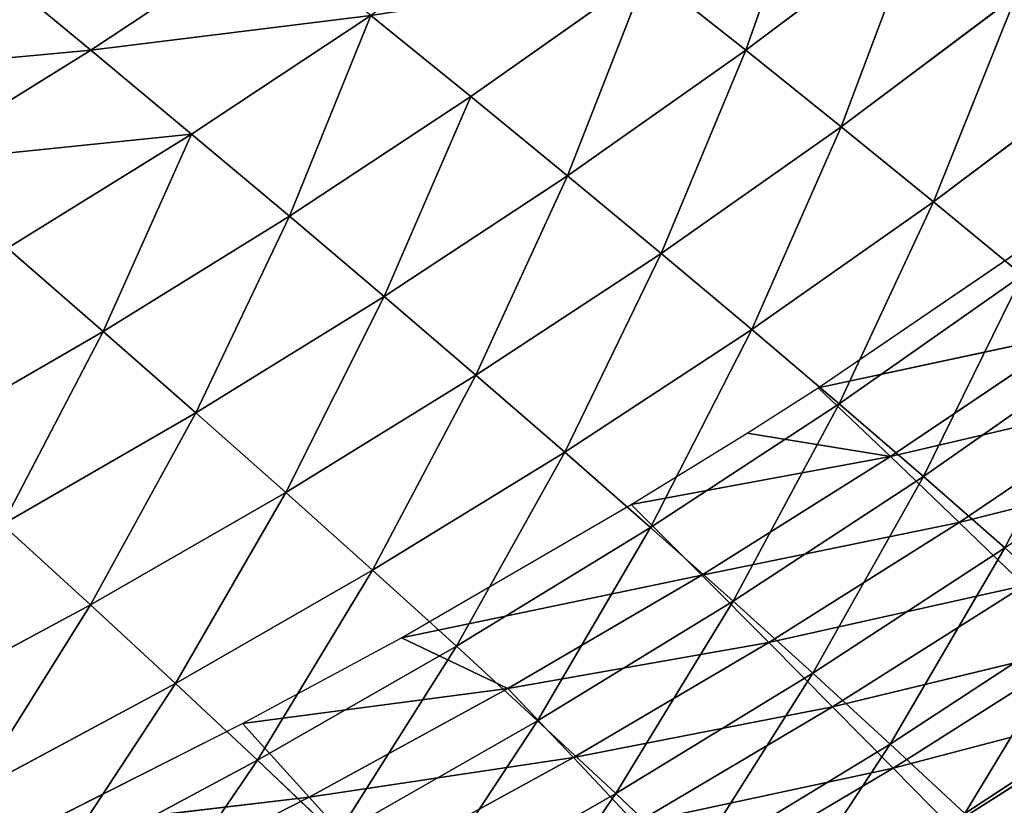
# Model space of a CAD drawing. Extents: x 0 to 500, y 0 to 390.
# Tile 656 of 656: x 401 to 421, y 46 to 63. Entities that reach past the tile are written whole.
import ezdxf

# ---------------------------------------------------------------- set-up
doc = ezdxf.new("R2010")
doc.units = 0
doc.header["$LTSCALE"] = 25.4
doc.layers.get('0').update_dxf_attribs({"linetype": 'CONTINUOUS'})

# ---------------------------------------------------------------- blocks, each defined once
blk = doc.blocks.new('ATLANTA505_-_S_STL')
at = {"color": 0}
for p, q in [((420.49, 104.471, 343.739), (418.937, 100.745, 342.295)), ((420.49, 104.471, 343.739), (418.937, 100.745, 342.295)), ((424.54, 104.422, 341.099), (420.49, 104.471, 343.739)), ((424.54, 104.422, 341.099), (420.49, 104.471, 343.739)), ((414.8, 100.806, 344.815), (413.223, 97.166, 343.328)), ((414.8, 100.806, 344.815), (413.223, 97.166, 343.328)), ((418.937, 100.745, 342.295), (414.8, 100.806, 344.815)), ((418.937, 100.745, 342.295), (414.8, 100.806, 344.815)), ((418.937, 100.745, 342.295), (417.329, 97.094, 340.823)), ((418.937, 100.745, 342.295), (417.329, 97.094, 340.823)), ((422.96, 100.685, 339.67), (418.937, 100.745, 342.295)), ((422.96, 100.685, 339.67), (418.937, 100.745, 342.295)), ((413.223, 97.166, 343.328), (409.007, 97.24, 345.731)), ((413.223, 97.166, 343.328), (409.007, 97.24, 345.731)), ((413.223, 97.166, 343.328), (411.592, 93.605, 341.81)), ((413.223, 97.166, 343.328), (411.592, 93.605, 341.81)), ((417.329, 97.094, 340.823), (413.223, 97.166, 343.328)), ((417.329, 97.094, 340.823), (413.223, 97.166, 343.328)), ((417.329, 97.094, 340.823), (415.665, 93.523, 339.32)), ((417.329, 97.094, 340.823), (415.665, 93.523, 339.32)), ((421.324, 97.024, 338.213), (417.329, 97.094, 340.823)), ((421.324, 97.024, 338.213), (417.329, 97.094, 340.823)), ((421.324, 97.024, 338.213), (419.628, 93.443, 336.727)), ((421.324, 97.024, 338.213), (419.628, 93.443, 336.727)), ((407.409, 93.688, 344.199), (405.756, 90.218, 342.634)), ((407.409, 93.688, 344.199), (405.756, 90.218, 342.634)), ((411.592, 93.605, 341.81), (407.409, 93.688, 344.199)), ((411.592, 93.605, 341.81), (407.409, 93.688, 344.199)), ((411.592, 93.605, 341.81), (409.902, 90.124, 340.26)), ((411.592, 93.605, 341.81), (409.902, 90.124, 340.26)), ((415.665, 93.523, 339.32), (411.592, 93.605, 341.81)), ((415.665, 93.523, 339.32), (411.592, 93.605, 341.81)), ((415.665, 93.523, 339.32), (413.942, 90.034, 337.786)), ((415.665, 93.523, 339.32), (413.942, 90.034, 337.786)), ((419.628, 93.443, 336.727), (415.665, 93.523, 339.32)), ((419.628, 93.443, 336.727), (415.665, 93.523, 339.32)), ((419.628, 93.443, 336.727), (417.872, 89.945, 335.211)), ((419.628, 93.443, 336.727), (417.872, 89.945, 335.211)), ((419.628, 93.443, 336.727), (423.48, 93.366, 334.031)), ((419.628, 93.443, 336.727), (423.48, 93.366, 334.031)), ((405.756, 90.218, 342.634), (401.505, 90.314, 344.909)), ((405.756, 90.218, 342.634), (401.505, 90.314, 344.909)), ((405.756, 90.218, 342.634), (404.045, 86.832, 341.033)), ((405.756, 90.218, 342.634), (404.045, 86.832, 341.033)), ((409.902, 90.124, 340.26), (405.756, 90.218, 342.634)), ((409.902, 90.124, 340.26), (405.756, 90.218, 342.634)), ((409.902, 90.124, 340.26), (408.153, 86.73, 338.675)), ((409.902, 90.124, 340.26), (408.153, 86.73, 338.675)), ((413.942, 90.034, 337.786), (409.902, 90.124, 340.26)), ((413.942, 90.034, 337.786), (409.902, 90.124, 340.26)), ((413.942, 90.034, 337.786), (412.156, 86.631, 336.219)), ((413.942, 90.034, 337.786), (412.156, 86.631, 336.219)), ((417.872, 89.945, 335.211), (413.942, 90.034, 337.786)), ((417.872, 89.945, 335.211), (413.942, 90.034, 337.786)), ((417.872, 89.945, 335.211), (416.052, 86.535, 333.663)), ((417.872, 89.945, 335.211), (416.052, 86.535, 333.663)), ((421.692, 89.86, 332.534), (417.872, 89.945, 335.211)), ((421.692, 89.86, 332.534), (417.872, 89.945, 335.211)), ((421.692, 89.86, 332.534), (419.838, 86.442, 331.006)), ((421.692, 89.86, 332.534), (419.838, 86.442, 331.006)), ((404.045, 86.832, 341.033), (399.833, 86.937, 343.294)), ((404.045, 86.832, 341.033), (399.833, 86.937, 343.294)), ((404.045, 86.832, 341.033), (402.275, 83.535, 339.397)), ((404.045, 86.832, 341.033), (402.275, 83.535, 339.397)), ((408.153, 86.73, 338.675), (404.045, 86.832, 341.033)), ((408.153, 86.73, 338.675), (404.045, 86.832, 341.033)), ((408.153, 86.73, 338.675), (406.343, 83.425, 337.056)), ((408.153, 86.73, 338.675), (406.343, 83.425, 337.056)), ((412.156, 86.631, 336.219), (408.153, 86.73, 338.675)), ((412.156, 86.631, 336.219), (408.153, 86.73, 338.675)), ((412.156, 86.631, 336.219), (410.307, 83.319, 334.618)), ((412.156, 86.631, 336.219), (410.307, 83.319, 334.618)), ((416.052, 86.535, 333.663), (412.156, 86.631, 336.219)), ((416.052, 86.535, 333.663), (412.156, 86.631, 336.219)), ((416.052, 86.535, 333.663), (414.166, 83.216, 332.082)), ((416.052, 86.535, 333.663), (414.166, 83.216, 332.082)), ((416.052, 86.535, 333.663), (419.838, 86.442, 331.006)), ((416.052, 86.535, 333.663), (419.838, 86.442, 331.006)), ((419.838, 86.442, 331.006), (417.917, 83.116, 329.446)), ((419.838, 86.442, 331.006), (417.917, 83.116, 329.446)), ((419.838, 86.442, 331.006), (423.515, 86.352, 328.247)), ((419.838, 86.442, 331.006), (423.515, 86.352, 328.247)), ((402.275, 83.535, 339.397), (398.105, 83.648, 341.642)), ((402.275, 83.535, 339.397), (398.105, 83.648, 341.642)), ((402.275, 83.535, 339.397), (400.446, 80.332, 337.723)), ((402.275, 83.535, 339.397), (400.446, 80.332, 337.723)), ((406.343, 83.425, 337.056), (402.275, 83.535, 339.397)), ((406.343, 83.425, 337.056), (402.275, 83.535, 339.397)), ((406.343, 83.425, 337.056), (404.472, 80.215, 335.4)), ((406.343, 83.425, 337.056), (404.472, 80.215, 335.4)), ((410.307, 83.319, 334.618), (406.343, 83.425, 337.056)), ((410.307, 83.319, 334.618), (406.343, 83.425, 337.056)), ((410.307, 83.319, 334.618), (408.395, 80.102, 332.981)), ((410.307, 83.319, 334.618), (408.395, 80.102, 332.981)), ((414.166, 83.216, 332.082), (410.307, 83.319, 334.618)), ((414.166, 83.216, 332.082), (410.307, 83.319, 334.618)), ((414.166, 83.216, 332.082), (412.215, 79.993, 330.466)), ((414.166, 83.216, 332.082), (412.215, 79.993, 330.466)), ((417.917, 83.116, 329.446), (414.166, 83.216, 332.082)), ((417.917, 83.116, 329.446), (414.166, 83.216, 332.082)), ((417.917, 83.116, 329.446), (415.929, 79.887, 327.853)), ((417.917, 83.116, 329.446), (415.929, 79.887, 327.853)), ((421.56, 83.02, 326.71), (417.917, 83.116, 329.446)), ((421.56, 83.02, 326.71), (417.917, 83.116, 329.446)), ((404.472, 80.215, 335.4), (400.446, 80.332, 337.723)), ((404.472, 80.215, 335.4), (400.446, 80.332, 337.723)), ((404.472, 80.215, 335.4), (402.54, 77.104, 333.707)), ((404.472, 80.215, 335.4), (402.54, 77.104, 333.707)), ((408.395, 80.102, 332.981), (404.472, 80.215, 335.4)), ((408.395, 80.102, 332.981), (404.472, 80.215, 335.4)), ((408.395, 80.102, 332.981), (406.42, 76.986, 331.309)), ((408.395, 80.102, 332.981), (406.42, 76.986, 331.309)), ((412.215, 79.993, 330.466), (408.395, 80.102, 332.981)), ((412.215, 79.993, 330.466), (408.395, 80.102, 332.981)), ((412.215, 79.993, 330.466), (410.199, 76.871, 328.816)), ((412.215, 79.993, 330.466), (410.199, 76.871, 328.816)), ((412.215, 79.993, 330.466), (415.929, 79.887, 327.853)), ((412.215, 79.993, 330.466), (415.929, 79.887, 327.853)), ((415.929, 79.887, 327.853), (413.873, 76.761, 326.226)), ((415.929, 79.887, 327.853), (413.873, 76.761, 326.226)), ((415.929, 79.887, 327.853), (419.536, 79.786, 325.141)), ((415.929, 79.887, 327.853), (419.536, 79.786, 325.141)), ((402.54, 77.104, 333.707), (398.558, 77.227, 336.011)), ((402.54, 77.104, 333.707), (398.558, 77.227, 336.011)), ((402.54, 77.104, 333.707), (400.546, 74.098, 331.975)), ((402.54, 77.104, 333.707), (400.546, 74.098, 331.975)), ((406.42, 76.986, 331.309), (402.54, 77.104, 333.707)), ((406.42, 76.986, 331.309), (402.54, 77.104, 333.707)), ((406.42, 76.986, 331.309), (404.382, 73.975, 329.599)), ((406.42, 76.986, 331.309), (404.382, 73.975, 329.599)), ((410.199, 76.871, 328.816), (406.42, 76.986, 331.309)), ((410.199, 76.871, 328.816), (406.42, 76.986, 331.309)), ((410.199, 76.871, 328.816), (408.117, 73.856, 327.129)), ((410.199, 76.871, 328.816), (408.117, 73.856, 327.129)), ((413.873, 76.761, 326.226), (410.199, 76.871, 328.816)), ((413.873, 76.761, 326.226), (410.199, 76.871, 328.816)), ((404.382, 73.975, 329.599), (400.546, 74.098, 331.975)), ((404.382, 73.975, 329.599), (400.546, 74.098, 331.975)), ((404.382, 73.975, 329.599), (402.282, 71.074, 327.851)), ((404.382, 73.975, 329.599), (402.282, 71.074, 327.851)), ((408.117, 73.856, 327.129), (404.382, 73.975, 329.599)), ((408.117, 73.856, 327.129), (404.382, 73.975, 329.599)), ((402.282, 71.074, 327.851), (398.493, 71.2, 330.205)), ((402.282, 71.074, 327.851), (398.493, 71.2, 330.205)), ((402.282, 71.074, 327.851), (400.121, 68.286, 326.065)), ((402.282, 71.074, 327.851), (400.121, 68.286, 326.065)), ((405.971, 70.952, 325.406), (402.282, 71.074, 327.851)), ((405.971, 70.952, 325.406), (402.282, 71.074, 327.851)), ((420.187, 36.17, 344.008), (418.998, 28.863, 342.798)), ((420.187, 36.17, 344.008), (418.998, 28.863, 342.798)), ((424.245, 36.168, 341.424), (418.998, 28.863, 342.798)), ((424.245, 36.168, 341.424), (418.998, 28.863, 342.798)), ((420.187, 36.17, 344.008), (424.245, 36.168, 341.424)), ((420.187, 36.17, 344.008), (424.245, 36.168, 341.424)), ((418.998, 28.863, 342.798), (413.632, 21.592, 343.946)), ((418.998, 28.863, 342.798), (413.632, 21.592, 343.946)), ((418.998, 28.863, 342.798), (414.86, 28.865, 345.248)), ((418.998, 28.863, 342.798), (414.86, 28.865, 345.248)), ((418.998, 28.863, 342.798), (417.738, 21.59, 341.523)), ((418.998, 28.863, 342.798), (417.738, 21.59, 341.523)), ((423.027, 28.861, 340.241), (417.738, 21.59, 341.523)), ((423.027, 28.861, 340.241), (417.738, 21.59, 341.523)), ((423.027, 28.861, 340.241), (418.998, 28.863, 342.798)), ((423.027, 28.861, 340.241), (418.998, 28.863, 342.798)), ((413.632, 21.592, 343.946), (412.336, 14.357, 342.577)), ((413.632, 21.592, 343.946), (412.336, 14.357, 342.577)), ((417.738, 21.59, 341.523), (412.336, 14.357, 342.577)), ((417.738, 21.59, 341.523), (412.336, 14.357, 342.577)), ((413.632, 21.592, 343.946), (417.738, 21.59, 341.523)), ((413.632, 21.592, 343.946), (417.738, 21.59, 341.523)), ((417.738, 21.59, 341.523), (416.409, 14.355, 340.183)), ((417.738, 21.59, 341.523), (416.409, 14.355, 340.183)), ((421.737, 21.589, 338.994), (416.409, 14.355, 340.183)), ((421.737, 21.589, 338.994), (416.409, 14.355, 340.183)), ((417.738, 21.59, 341.523), (421.737, 21.589, 338.994)), ((417.738, 21.59, 341.523), (421.737, 21.589, 338.994)), ((421.737, 21.589, 338.994), (420.375, 14.354, 337.684)), ((421.737, 21.589, 338.994), (420.375, 14.354, 337.684)), ((425.628, 21.588, 336.355), (420.375, 14.354, 337.684)), ((425.628, 21.588, 336.355), (420.375, 14.354, 337.684)), ((408.16, 14.358, 344.866), (406.834, 7.163, 343.401)), ((408.16, 14.358, 344.866), (406.834, 7.163, 343.401)), ((412.336, 14.357, 342.577), (406.834, 7.163, 343.401)), ((412.336, 14.357, 342.577), (406.834, 7.163, 343.401)), ((412.336, 14.357, 342.577), (408.16, 14.358, 344.866)), ((412.336, 14.357, 342.577), (408.16, 14.358, 344.866)), ((412.336, 14.357, 342.577), (410.974, 7.162, 341.141)), ((412.336, 14.357, 342.577), (410.974, 7.162, 341.141)), ((416.409, 14.355, 340.183), (410.974, 7.162, 341.141)), ((416.409, 14.355, 340.183), (410.974, 7.162, 341.141)), ((416.409, 14.355, 340.183), (412.336, 14.357, 342.577)), ((416.409, 14.355, 340.183), (412.336, 14.357, 342.577)), ((416.409, 14.355, 340.183), (415.011, 7.161, 338.779)), ((416.409, 14.355, 340.183), (415.011, 7.161, 338.779)), ((420.375, 14.354, 337.684), (415.011, 7.161, 338.779)), ((420.375, 14.354, 337.684), (415.011, 7.161, 338.779)), ((420.375, 14.354, 337.684), (416.409, 14.355, 340.183)), ((420.375, 14.354, 337.684), (416.409, 14.355, 340.183)), ((420.375, 14.354, 337.684), (418.942, 7.16, 336.311)), ((420.375, 14.354, 337.684), (418.942, 7.16, 336.311)), ((424.234, 14.353, 335.077), (418.942, 7.16, 336.311)), ((424.234, 14.353, 335.077), (418.942, 7.16, 336.311)), ((424.234, 14.353, 335.077), (420.375, 14.354, 337.684)), ((424.234, 14.353, 335.077), (420.375, 14.354, 337.684)), ((401.058, 0.01, 344.084), (406.834, 7.163, 343.401)), ((401.058, 0.01, 344.084), (406.834, 7.163, 343.401)), ((406.834, 7.163, 343.401), (402.593, 7.164, 345.558)), ((406.834, 7.163, 343.401), (402.593, 7.164, 345.558)), ((405.444, 0.01, 341.867), (406.834, 7.163, 343.401)), ((405.444, 0.01, 341.867), (406.834, 7.163, 343.401)), ((405.444, 0.01, 341.867), (410.974, 7.162, 341.141)), ((405.444, 0.01, 341.867), (410.974, 7.162, 341.141)), ((410.974, 7.162, 341.141), (406.834, 7.163, 343.401)), ((410.974, 7.162, 341.141), (406.834, 7.163, 343.401)), ((408.757, 0.01, 340.081), (410.974, 7.162, 341.141)), ((408.757, 0.01, 340.081), (410.974, 7.162, 341.141)), ((408.757, 0.01, 340.081), (415.011, 7.161, 338.779)), ((408.757, 0.01, 340.081), (415.011, 7.161, 338.779)), ((415.011, 7.161, 338.779), (410.974, 7.162, 341.141)), ((415.011, 7.161, 338.779), (410.974, 7.162, 341.141)), ((413.543, 0.01, 337.311), (415.011, 7.161, 338.779)), ((413.543, 0.01, 337.311), (415.011, 7.161, 338.779)), ((413.543, 0.01, 337.311), (418.942, 7.16, 336.311)), ((413.543, 0.01, 337.311), (418.942, 7.16, 336.311)), ((418.942, 7.16, 336.311), (415.011, 7.161, 338.779)), ((418.942, 7.16, 336.311), (415.011, 7.161, 338.779)), ((415.959, 0.01, 335.821), (418.942, 7.16, 336.311)), ((415.959, 0.01, 335.821), (418.942, 7.16, 336.311)), ((417.438, 0.01, 334.877), (418.942, 7.16, 336.311)), ((417.438, 0.01, 334.877), (418.942, 7.16, 336.311)), ((417.438, 0.01, 334.877), (422.767, 7.16, 333.737)), ((417.438, 0.01, 334.877), (422.767, 7.16, 333.737)), ((418.942, 7.16, 336.311), (422.767, 7.16, 333.737)), ((418.942, 7.16, 336.311), (422.767, 7.16, 333.737)), ((401.058, 0.01, 344.084), (405.444, 0.01, 341.867)), ((405.444, 0.01, 341.867), (408.757, 0.01, 340.081)), ((408.757, 0.01, 340.081), (413.543, 0.01, 337.311)), ((413.543, 0.01, 337.311), (415.959, 0.01, 335.821)), ((415.959, 0.01, 335.821), (417.438, 0.01, 334.877)), ((417.438, 0.01, 334.877), (422.806, 0.01, 331.224))]:
    blk.add_line(p, q, dxfattribs=at)
mesh = blk.add_polyface(dxfattribs=at)
corners = [(424.54, 104.422, 341.099), (420.49, 104.471, 343.739), (423.443, 112.132, 346.549)]
mesh.append_faces([[corners[k] for k in face] for face in [(0, 1, 2)]], dxfattribs={"color": 0})
mesh = blk.add_polyface(dxfattribs=at)
corners = [(416.325, 104.521, 346.273), (418.937, 100.745, 342.295), (414.8, 100.806, 344.815), (420.49, 104.471, 343.739)]
mesh.append_faces([[corners[k] for k in face] for face in [(0, 1, 2), (1, 0, 3)]], dxfattribs={"vtx0": -1, "color": 0})
mesh = blk.add_polyface(dxfattribs=at)
corners = [(420.49, 104.471, 343.739), (422.96, 100.685, 339.67), (418.937, 100.745, 342.295), (424.54, 104.422, 341.099)]
mesh.append_faces([[corners[k] for k in face] for face in [(0, 1, 2), (1, 0, 3)]], dxfattribs={"vtx0": -1, "color": 0})
mesh = blk.add_polyface(dxfattribs=at)
corners = [(410.552, 100.869, 347.231), (413.223, 97.166, 343.328), (409.007, 97.24, 345.731), (414.8, 100.806, 344.815)]
mesh.append_faces([[corners[k] for k in face] for face in [(0, 1, 2), (1, 0, 3)]], dxfattribs={"vtx0": -1, "color": 0})
mesh = blk.add_polyface(dxfattribs=at)
corners = [(414.8, 100.806, 344.815), (417.329, 97.094, 340.823), (413.223, 97.166, 343.328), (418.937, 100.745, 342.295)]
mesh.append_faces([[corners[k] for k in face] for face in [(0, 1, 2), (1, 0, 3)]], dxfattribs={"vtx0": -1, "color": 0})
mesh = blk.add_polyface(dxfattribs=at)
corners = [(418.937, 100.745, 342.295), (421.324, 97.024, 338.213), (417.329, 97.094, 340.823), (422.96, 100.685, 339.67)]
mesh.append_faces([[corners[k] for k in face] for face in [(0, 1, 2), (1, 0, 3)]], dxfattribs={"vtx0": -1, "color": 0})
mesh = blk.add_polyface(dxfattribs=at)
corners = [(409.007, 97.24, 345.731), (411.592, 93.605, 341.81), (407.409, 93.688, 344.199), (413.223, 97.166, 343.328)]
mesh.append_faces([[corners[k] for k in face] for face in [(0, 1, 2), (1, 0, 3)]], dxfattribs={"vtx0": -1, "color": 0})
mesh = blk.add_polyface(dxfattribs=at)
corners = [(413.223, 97.166, 343.328), (415.665, 93.523, 339.32), (411.592, 93.605, 341.81), (417.329, 97.094, 340.823)]
mesh.append_faces([[corners[k] for k in face] for face in [(0, 1, 2), (1, 0, 3)]], dxfattribs={"vtx0": -1, "color": 0})
mesh = blk.add_polyface(dxfattribs=at)
corners = [(417.329, 97.094, 340.823), (419.628, 93.443, 336.727), (415.665, 93.523, 339.32), (421.324, 97.024, 338.213)]
mesh.append_faces([[corners[k] for k in face] for face in [(0, 1, 2), (1, 0, 3)]], dxfattribs={"vtx0": -1, "color": 0})
mesh = blk.add_polyface(dxfattribs=at)
corners = [(421.324, 97.024, 338.213), (423.48, 93.366, 334.031), (419.628, 93.443, 336.727), (425.204, 96.956, 335.498)]
mesh.append_faces([[corners[k] for k in face] for face in [(0, 1, 2), (1, 0, 3)]], dxfattribs={"vtx0": -1, "color": 0})
mesh = blk.add_polyface(dxfattribs=at)
corners = [(403.121, 93.774, 346.488), (405.756, 90.218, 342.634), (401.505, 90.314, 344.909), (407.409, 93.688, 344.199)]
mesh.append_faces([[corners[k] for k in face] for face in [(0, 1, 2), (1, 0, 3)]], dxfattribs={"vtx0": -1, "color": 0})
mesh = blk.add_polyface(dxfattribs=at)
corners = [(407.409, 93.688, 344.199), (409.902, 90.124, 340.26), (405.756, 90.218, 342.634), (411.592, 93.605, 341.81)]
mesh.append_faces([[corners[k] for k in face] for face in [(0, 1, 2), (1, 0, 3)]], dxfattribs={"vtx0": -1, "color": 0})
mesh = blk.add_polyface(dxfattribs=at)
corners = [(411.592, 93.605, 341.81), (413.942, 90.034, 337.786), (409.902, 90.124, 340.26), (415.665, 93.523, 339.32)]
mesh.append_faces([[corners[k] for k in face] for face in [(0, 1, 2), (1, 0, 3)]], dxfattribs={"vtx0": -1, "color": 0})
mesh = blk.add_polyface(dxfattribs=at)
corners = [(415.665, 93.523, 339.32), (417.872, 89.945, 335.211), (413.942, 90.034, 337.786), (419.628, 93.443, 336.727)]
mesh.append_faces([[corners[k] for k in face] for face in [(0, 1, 2), (1, 0, 3)]], dxfattribs={"vtx0": -1, "color": 0})
mesh = blk.add_polyface(dxfattribs=at)
corners = [(419.628, 93.443, 336.727), (421.692, 89.86, 332.534), (417.872, 89.945, 335.211), (423.48, 93.366, 334.031)]
mesh.append_faces([[corners[k] for k in face] for face in [(0, 1, 2), (1, 0, 3)]], dxfattribs={"vtx0": -1, "color": 0})
mesh = blk.add_polyface(dxfattribs=at)
corners = [(397.15, 90.412, 347.087), (399.833, 86.937, 343.294), (395.519, 87.044, 345.459), (401.505, 90.314, 344.909)]
mesh.append_faces([[corners[k] for k in face] for face in [(0, 1, 2), (1, 0, 3)]], dxfattribs={"vtx0": -1, "color": 0})
mesh = blk.add_polyface(dxfattribs=at)
corners = [(401.505, 90.314, 344.909), (404.045, 86.832, 341.033), (399.833, 86.937, 343.294), (405.756, 90.218, 342.634)]
mesh.append_faces([[corners[k] for k in face] for face in [(0, 1, 2), (1, 0, 3)]], dxfattribs={"vtx0": -1, "color": 0})
mesh = blk.add_polyface(dxfattribs=at)
corners = [(405.756, 90.218, 342.634), (408.153, 86.73, 338.675), (404.045, 86.832, 341.033), (409.902, 90.124, 340.26)]
mesh.append_faces([[corners[k] for k in face] for face in [(0, 1, 2), (1, 0, 3)]], dxfattribs={"vtx0": -1, "color": 0})
mesh = blk.add_polyface(dxfattribs=at)
corners = [(409.902, 90.124, 340.26), (412.156, 86.631, 336.219), (408.153, 86.73, 338.675), (413.942, 90.034, 337.786)]
mesh.append_faces([[corners[k] for k in face] for face in [(0, 1, 2), (1, 0, 3)]], dxfattribs={"vtx0": -1, "color": 0})
mesh = blk.add_polyface(dxfattribs=at)
corners = [(413.942, 90.034, 337.786), (416.052, 86.535, 333.663), (412.156, 86.631, 336.219), (417.872, 89.945, 335.211)]
mesh.append_faces([[corners[k] for k in face] for face in [(0, 1, 2), (1, 0, 3)]], dxfattribs={"vtx0": -1, "color": 0})
mesh = blk.add_polyface(dxfattribs=at)
corners = [(417.872, 89.945, 335.211), (419.838, 86.442, 331.006), (416.052, 86.535, 333.663), (421.692, 89.86, 332.534)]
mesh.append_faces([[corners[k] for k in face] for face in [(0, 1, 2), (1, 0, 3)]], dxfattribs={"vtx0": -1, "color": 0})
mesh = blk.add_polyface(dxfattribs=at)
corners = [(421.692, 89.86, 332.534), (423.515, 86.352, 328.247), (419.838, 86.442, 331.006), (425.401, 89.777, 329.753)]
mesh.append_faces([[corners[k] for k in face] for face in [(0, 1, 2), (1, 0, 3)]], dxfattribs={"vtx0": -1, "color": 0})
mesh = blk.add_polyface(dxfattribs=at)
corners = [(399.833, 86.937, 343.294), (402.275, 83.535, 339.397), (398.105, 83.648, 341.642), (404.045, 86.832, 341.033)]
mesh.append_faces([[corners[k] for k in face] for face in [(0, 1, 2), (1, 0, 3)]], dxfattribs={"vtx0": -1, "color": 0})
mesh = blk.add_polyface(dxfattribs=at)
corners = [(404.045, 86.832, 341.033), (406.343, 83.425, 337.056), (402.275, 83.535, 339.397), (408.153, 86.73, 338.675)]
mesh.append_faces([[corners[k] for k in face] for face in [(0, 1, 2), (1, 0, 3)]], dxfattribs={"vtx0": -1, "color": 0})
mesh = blk.add_polyface(dxfattribs=at)
corners = [(408.153, 86.73, 338.675), (410.307, 83.319, 334.618), (406.343, 83.425, 337.056), (412.156, 86.631, 336.219)]
mesh.append_faces([[corners[k] for k in face] for face in [(0, 1, 2), (1, 0, 3)]], dxfattribs={"vtx0": -1, "color": 0})
mesh = blk.add_polyface(dxfattribs=at)
corners = [(412.156, 86.631, 336.219), (414.166, 83.216, 332.082), (410.307, 83.319, 334.618), (416.052, 86.535, 333.663)]
mesh.append_faces([[corners[k] for k in face] for face in [(0, 1, 2), (1, 0, 3)]], dxfattribs={"vtx0": -1, "color": 0})
mesh = blk.add_polyface(dxfattribs=at)
corners = [(416.052, 86.535, 333.663), (417.917, 83.116, 329.446), (414.166, 83.216, 332.082), (419.838, 86.442, 331.006)]
mesh.append_faces([[corners[k] for k in face] for face in [(0, 1, 2), (1, 0, 3)]], dxfattribs={"vtx0": -1, "color": 0})
mesh = blk.add_polyface(dxfattribs=at)
corners = [(419.838, 86.442, 331.006), (421.56, 83.02, 326.71), (417.917, 83.116, 329.446), (423.515, 86.352, 328.247)]
mesh.append_faces([[corners[k] for k in face] for face in [(0, 1, 2), (1, 0, 3)]], dxfattribs={"vtx0": -1, "color": 0})
mesh = blk.add_polyface(dxfattribs=at)
corners = [(398.105, 83.648, 341.642), (400.446, 80.332, 337.723), (396.32, 80.452, 339.952), (402.275, 83.535, 339.397)]
mesh.append_faces([[corners[k] for k in face] for face in [(0, 1, 2), (1, 0, 3)]], dxfattribs={"vtx0": -1, "color": 0})
mesh = blk.add_polyface(dxfattribs=at)
corners = [(402.275, 83.535, 339.397), (404.472, 80.215, 335.4), (400.446, 80.332, 337.723), (406.343, 83.425, 337.056)]
mesh.append_faces([[corners[k] for k in face] for face in [(0, 1, 2), (1, 0, 3)]], dxfattribs={"vtx0": -1, "color": 0})
mesh = blk.add_polyface(dxfattribs=at)
corners = [(406.343, 83.425, 337.056), (408.395, 80.102, 332.981), (404.472, 80.215, 335.4), (410.307, 83.319, 334.618)]
mesh.append_faces([[corners[k] for k in face] for face in [(0, 1, 2), (1, 0, 3)]], dxfattribs={"vtx0": -1, "color": 0})
mesh = blk.add_polyface(dxfattribs=at)
corners = [(410.307, 83.319, 334.618), (412.215, 79.993, 330.466), (408.395, 80.102, 332.981), (414.166, 83.216, 332.082)]
mesh.append_faces([[corners[k] for k in face] for face in [(0, 1, 2), (1, 0, 3)]], dxfattribs={"vtx0": -1, "color": 0})
mesh = blk.add_polyface(dxfattribs=at)
corners = [(414.166, 83.216, 332.082), (415.929, 79.887, 327.853), (412.215, 79.993, 330.466), (417.917, 83.116, 329.446)]
mesh.append_faces([[corners[k] for k in face] for face in [(0, 1, 2), (1, 0, 3)]], dxfattribs={"vtx0": -1, "color": 0})
mesh = blk.add_polyface(dxfattribs=at)
corners = [(417.917, 83.116, 329.446), (419.536, 79.786, 325.141), (415.929, 79.887, 327.853), (421.56, 83.02, 326.71)]
mesh.append_faces([[corners[k] for k in face] for face in [(0, 1, 2), (1, 0, 3)]], dxfattribs={"vtx0": -1, "color": 0})
mesh = blk.add_polyface(dxfattribs=at)
corners = [(400.446, 80.332, 337.723), (402.54, 77.104, 333.707), (398.558, 77.227, 336.011), (404.472, 80.215, 335.4)]
mesh.append_faces([[corners[k] for k in face] for face in [(0, 1, 2), (1, 0, 3)]], dxfattribs={"vtx0": -1, "color": 0})
mesh = blk.add_polyface(dxfattribs=at)
corners = [(404.472, 80.215, 335.4), (406.42, 76.986, 331.309), (402.54, 77.104, 333.707), (408.395, 80.102, 332.981)]
mesh.append_faces([[corners[k] for k in face] for face in [(0, 1, 2), (1, 0, 3)]], dxfattribs={"vtx0": -1, "color": 0})
mesh = blk.add_polyface(dxfattribs=at)
corners = [(408.395, 80.102, 332.981), (410.199, 76.871, 328.816), (406.42, 76.986, 331.309), (412.215, 79.993, 330.466)]
mesh.append_faces([[corners[k] for k in face] for face in [(0, 1, 2), (1, 0, 3)]], dxfattribs={"vtx0": -1, "color": 0})
mesh = blk.add_polyface(dxfattribs=at)
corners = [(412.215, 79.993, 330.466), (413.873, 76.761, 326.226), (410.199, 76.871, 328.816), (415.929, 79.887, 327.853)]
mesh.append_faces([[corners[k] for k in face] for face in [(0, 1, 2), (1, 0, 3)]], dxfattribs={"vtx0": -1, "color": 0})
mesh = blk.add_polyface(dxfattribs=at)
corners = [(415.929, 79.887, 327.853), (417.443, 76.655, 323.54), (413.873, 76.761, 326.226), (419.536, 79.786, 325.141)]
mesh.append_faces([[corners[k] for k in face] for face in [(0, 1, 2), (1, 0, 3)]], dxfattribs={"vtx0": -1, "color": 0})
mesh = blk.add_polyface(dxfattribs=at)
corners = [(398.558, 77.227, 336.011), (400.546, 74.098, 331.975), (396.612, 74.225, 334.26), (402.54, 77.104, 333.707)]
mesh.append_faces([[corners[k] for k in face] for face in [(0, 1, 2), (1, 0, 3)]], dxfattribs={"vtx0": -1, "color": 0})
mesh = blk.add_polyface(dxfattribs=at)
corners = [(402.54, 77.104, 333.707), (404.382, 73.975, 329.599), (400.546, 74.098, 331.975), (406.42, 76.986, 331.309)]
mesh.append_faces([[corners[k] for k in face] for face in [(0, 1, 2), (1, 0, 3)]], dxfattribs={"vtx0": -1, "color": 0})
mesh = blk.add_polyface(dxfattribs=at)
corners = [(406.42, 76.986, 331.309), (408.117, 73.856, 327.129), (404.382, 73.975, 329.599), (410.199, 76.871, 328.816)]
mesh.append_faces([[corners[k] for k in face] for face in [(0, 1, 2), (1, 0, 3)]], dxfattribs={"vtx0": -1, "color": 0})
mesh = blk.add_polyface(dxfattribs=at)
corners = [(408.117, 73.856, 327.129), (413.873, 76.761, 326.226), (411.75, 73.742, 324.564), (410.199, 76.871, 328.816)]
mesh.append_faces([[corners[k] for k in face] for face in [(0, 1, 2), (1, 0, 3)]], dxfattribs={"vtx0": -1, "color": 0})
mesh = blk.add_polyface(dxfattribs=at)
corners = [(398.493, 71.2, 330.205), (404.382, 73.975, 329.599), (402.282, 71.074, 327.851), (400.546, 74.098, 331.975)]
mesh.append_faces([[corners[k] for k in face] for face in [(0, 1, 2), (1, 0, 3)]], dxfattribs={"vtx0": -1, "color": 0})
mesh = blk.add_polyface(dxfattribs=at)
corners = [(402.282, 71.074, 327.851), (408.117, 73.856, 327.129), (405.971, 70.952, 325.406), (404.382, 73.975, 329.599)]
mesh.append_faces([[corners[k] for k in face] for face in [(0, 1, 2), (1, 0, 3)]], dxfattribs={"vtx0": -1, "color": 0})
mesh = blk.add_polyface(dxfattribs=at)
corners = [(396.382, 68.415, 328.395), (402.282, 71.074, 327.851), (400.121, 68.286, 326.065), (398.493, 71.2, 330.205)]
mesh.append_faces([[corners[k] for k in face] for face in [(0, 1, 2), (1, 0, 3)]], dxfattribs={"vtx0": -1, "color": 0})
mesh = blk.add_polyface(dxfattribs=at)
corners = [(400.121, 68.286, 326.065), (405.971, 70.952, 325.406), (403.764, 68.162, 323.645), (402.282, 71.074, 327.851)]
mesh.append_faces([[corners[k] for k in face] for face in [(0, 1, 2), (1, 0, 3)]], dxfattribs={"vtx0": -1, "color": 0})
mesh = blk.add_polyface(dxfattribs=at)
corners = [(425.391, 43.508, 342.545), (422.355, 50.878, 346.231), (421.307, 43.51, 345.153), (426.463, 50.876, 343.601)]
mesh.append_faces([[corners[k] for k in face] for face in [(0, 1, 2), (1, 0, 3)]], dxfattribs={"vtx0": -1, "color": 0})
mesh = blk.add_polyface(dxfattribs=at)
corners = [(424.245, 36.168, 341.424), (421.307, 43.51, 345.153), (420.187, 36.17, 344.008), (425.391, 43.508, 342.545)]
mesh.append_faces([[corners[k] for k in face] for face in [(0, 1, 2), (1, 0, 3)]], dxfattribs={"vtx0": -1, "color": 0})
mesh = blk.add_polyface(dxfattribs=at)
corners = [(420.187, 36.17, 344.008), (414.86, 28.865, 345.248), (418.998, 28.863, 342.798)]
mesh.append_faces([[corners[k] for k in face] for face in [(0, 1, 2)]], dxfattribs={"color": 0})
mesh = blk.add_polyface(dxfattribs=at)
corners = [(424.245, 36.168, 341.424), (420.187, 36.17, 344.008), (418.998, 28.863, 342.798)]
mesh.append_faces([[corners[k] for k in face] for face in [(0, 1, 2)]], dxfattribs={"color": 0})
mesh = blk.add_polyface(dxfattribs=at)
corners = [(424.245, 36.168, 341.424), (418.998, 28.863, 342.798), (423.027, 28.861, 340.241)]
mesh.append_faces([[corners[k] for k in face] for face in [(0, 1, 2)]], dxfattribs={"color": 0})
mesh = blk.add_polyface(dxfattribs=at)
corners = [(418.998, 28.863, 342.798), (414.86, 28.865, 345.248), (413.632, 21.592, 343.946)]
mesh.append_faces([[corners[k] for k in face] for face in [(0, 1, 2)]], dxfattribs={"color": 0})
mesh = blk.add_polyface(dxfattribs=at)
corners = [(418.998, 28.863, 342.798), (413.632, 21.592, 343.946), (417.738, 21.59, 341.523)]
mesh.append_faces([[corners[k] for k in face] for face in [(0, 1, 2)]], dxfattribs={"color": 0})
mesh = blk.add_polyface(dxfattribs=at)
corners = [(423.027, 28.861, 340.241), (418.998, 28.863, 342.798), (417.738, 21.59, 341.523)]
mesh.append_faces([[corners[k] for k in face] for face in [(0, 1, 2)]], dxfattribs={"color": 0})
mesh = blk.add_polyface(dxfattribs=at)
corners = [(423.027, 28.861, 340.241), (417.738, 21.59, 341.523), (421.737, 21.589, 338.994)]
mesh.append_faces([[corners[k] for k in face] for face in [(0, 1, 2)]], dxfattribs={"color": 0})
mesh = blk.add_polyface(dxfattribs=at)
corners = [(413.632, 21.592, 343.946), (408.16, 14.358, 344.866), (412.336, 14.357, 342.577)]
mesh.append_faces([[corners[k] for k in face] for face in [(0, 1, 2)]], dxfattribs={"color": 0})
mesh = blk.add_polyface(dxfattribs=at)
corners = [(417.738, 21.59, 341.523), (413.632, 21.592, 343.946), (412.336, 14.357, 342.577)]
mesh.append_faces([[corners[k] for k in face] for face in [(0, 1, 2)]], dxfattribs={"color": 0})
mesh = blk.add_polyface(dxfattribs=at)
corners = [(417.738, 21.59, 341.523), (412.336, 14.357, 342.577), (416.409, 14.355, 340.183)]
mesh.append_faces([[corners[k] for k in face] for face in [(0, 1, 2)]], dxfattribs={"color": 0})
mesh = blk.add_polyface(dxfattribs=at)
corners = [(421.737, 21.589, 338.994), (417.738, 21.59, 341.523), (416.409, 14.355, 340.183)]
mesh.append_faces([[corners[k] for k in face] for face in [(0, 1, 2)]], dxfattribs={"color": 0})
mesh = blk.add_polyface(dxfattribs=at)
corners = [(421.737, 21.589, 338.994), (416.409, 14.355, 340.183), (420.375, 14.354, 337.684)]
mesh.append_faces([[corners[k] for k in face] for face in [(0, 1, 2)]], dxfattribs={"color": 0})
mesh = blk.add_polyface(dxfattribs=at)
corners = [(425.628, 21.588, 336.355), (421.737, 21.589, 338.994), (420.375, 14.354, 337.684)]
mesh.append_faces([[corners[k] for k in face] for face in [(0, 1, 2)]], dxfattribs={"color": 0})
mesh = blk.add_polyface(dxfattribs=at)
corners = [(425.628, 21.588, 336.355), (420.375, 14.354, 337.684), (424.234, 14.353, 335.077)]
mesh.append_faces([[corners[k] for k in face] for face in [(0, 1, 2)]], dxfattribs={"color": 0})
mesh = blk.add_polyface(dxfattribs=at)
corners = [(408.16, 14.358, 344.866), (402.593, 7.164, 345.558), (406.834, 7.163, 343.401)]
mesh.append_faces([[corners[k] for k in face] for face in [(0, 1, 2)]], dxfattribs={"color": 0})
mesh = blk.add_polyface(dxfattribs=at)
corners = [(412.336, 14.357, 342.577), (408.16, 14.358, 344.866), (406.834, 7.163, 343.401)]
mesh.append_faces([[corners[k] for k in face] for face in [(0, 1, 2)]], dxfattribs={"color": 0})
mesh = blk.add_polyface(dxfattribs=at)
corners = [(412.336, 14.357, 342.577), (406.834, 7.163, 343.401), (410.974, 7.162, 341.141)]
mesh.append_faces([[corners[k] for k in face] for face in [(0, 1, 2)]], dxfattribs={"color": 0})
mesh = blk.add_polyface(dxfattribs=at)
corners = [(416.409, 14.355, 340.183), (412.336, 14.357, 342.577), (410.974, 7.162, 341.141)]
mesh.append_faces([[corners[k] for k in face] for face in [(0, 1, 2)]], dxfattribs={"color": 0})
mesh = blk.add_polyface(dxfattribs=at)
corners = [(416.409, 14.355, 340.183), (410.974, 7.162, 341.141), (415.011, 7.161, 338.779)]
mesh.append_faces([[corners[k] for k in face] for face in [(0, 1, 2)]], dxfattribs={"color": 0})
mesh = blk.add_polyface(dxfattribs=at)
corners = [(420.375, 14.354, 337.684), (416.409, 14.355, 340.183), (415.011, 7.161, 338.779)]
mesh.append_faces([[corners[k] for k in face] for face in [(0, 1, 2)]], dxfattribs={"color": 0})
mesh = blk.add_polyface(dxfattribs=at)
corners = [(420.375, 14.354, 337.684), (415.011, 7.161, 338.779), (418.942, 7.16, 336.311)]
mesh.append_faces([[corners[k] for k in face] for face in [(0, 1, 2)]], dxfattribs={"color": 0})
mesh = blk.add_polyface(dxfattribs=at)
corners = [(424.234, 14.353, 335.077), (420.375, 14.354, 337.684), (418.942, 7.16, 336.311)]
mesh.append_faces([[corners[k] for k in face] for face in [(0, 1, 2)]], dxfattribs={"color": 0})
mesh = blk.add_polyface(dxfattribs=at)
corners = [(424.234, 14.353, 335.077), (418.942, 7.16, 336.311), (422.767, 7.16, 333.737)]
mesh.append_faces([[corners[k] for k in face] for face in [(0, 1, 2)]], dxfattribs={"color": 0})
mesh = blk.add_polyface(dxfattribs=at)
corners = [(406.834, 7.163, 343.401), (402.593, 7.164, 345.558), (401.058, 0.01, 344.084)]
mesh.append_faces([[corners[k] for k in face] for face in [(0, 1, 2)]], dxfattribs={"color": 0})
mesh = blk.add_polyface(dxfattribs=at)
corners = [(406.834, 7.163, 343.401), (401.058, 0.01, 344.084), (405.444, 0.01, 341.867)]
mesh.append_faces([[corners[k] for k in face] for face in [(0, 1, 2)]], dxfattribs={"color": 0})
mesh = blk.add_polyface(dxfattribs=at)
corners = [(410.974, 7.162, 341.141), (406.834, 7.163, 343.401), (405.444, 0.01, 341.867)]
mesh.append_faces([[corners[k] for k in face] for face in [(0, 1, 2)]], dxfattribs={"color": 0})
mesh = blk.add_polyface(dxfattribs=at)
corners = [(410.974, 7.162, 341.141), (405.444, 0.01, 341.867), (408.757, 0.01, 340.081)]
mesh.append_faces([[corners[k] for k in face] for face in [(0, 1, 2)]], dxfattribs={"color": 0})
mesh = blk.add_polyface(dxfattribs=at)
corners = [(415.011, 7.161, 338.779), (410.974, 7.162, 341.141), (408.757, 0.01, 340.081)]
mesh.append_faces([[corners[k] for k in face] for face in [(0, 1, 2)]], dxfattribs={"color": 0})
mesh = blk.add_polyface(dxfattribs=at)
corners = [(415.011, 7.161, 338.779), (408.757, 0.01, 340.081), (413.543, 0.01, 337.311)]
mesh.append_faces([[corners[k] for k in face] for face in [(0, 1, 2)]], dxfattribs={"color": 0})
mesh = blk.add_polyface(dxfattribs=at)
corners = [(418.942, 7.16, 336.311), (415.011, 7.161, 338.779), (413.543, 0.01, 337.311)]
mesh.append_faces([[corners[k] for k in face] for face in [(0, 1, 2)]], dxfattribs={"color": 0})
mesh = blk.add_polyface(dxfattribs=at)
corners = [(418.942, 7.16, 336.311), (413.543, 0.01, 337.311), (415.959, 0.01, 335.821)]
mesh.append_faces([[corners[k] for k in face] for face in [(0, 1, 2)]], dxfattribs={"color": 0})
mesh = blk.add_polyface(dxfattribs=at)
corners = [(418.942, 7.16, 336.311), (415.959, 0.01, 335.821), (417.438, 0.01, 334.877)]
mesh.append_faces([[corners[k] for k in face] for face in [(0, 1, 2)]], dxfattribs={"color": 0})
mesh = blk.add_polyface(dxfattribs=at)
corners = [(422.767, 7.16, 333.737), (418.942, 7.16, 336.311), (417.438, 0.01, 334.877)]
mesh.append_faces([[corners[k] for k in face] for face in [(0, 1, 2)]], dxfattribs={"color": 0})
mesh = blk.add_polyface(dxfattribs=at)
corners = [(422.806, 0.01, 331.224), (422.767, 7.16, 333.737), (417.438, 0.01, 334.877)]
mesh.append_faces([[corners[k] for k in face] for face in [(0, 1, 2)]], dxfattribs={"color": 0})

msp = doc.modelspace()

# ---------------------------------------------------------------- block references
at = {"color": 254, "extrusion": (0, -1, 1.11022e-16)}
msp.add_blockref('ATLANTA505_-_S_STL', (-0.149, -0.01, -389.852), dxfattribs=at)

doc.saveas('drawing.dxf')
